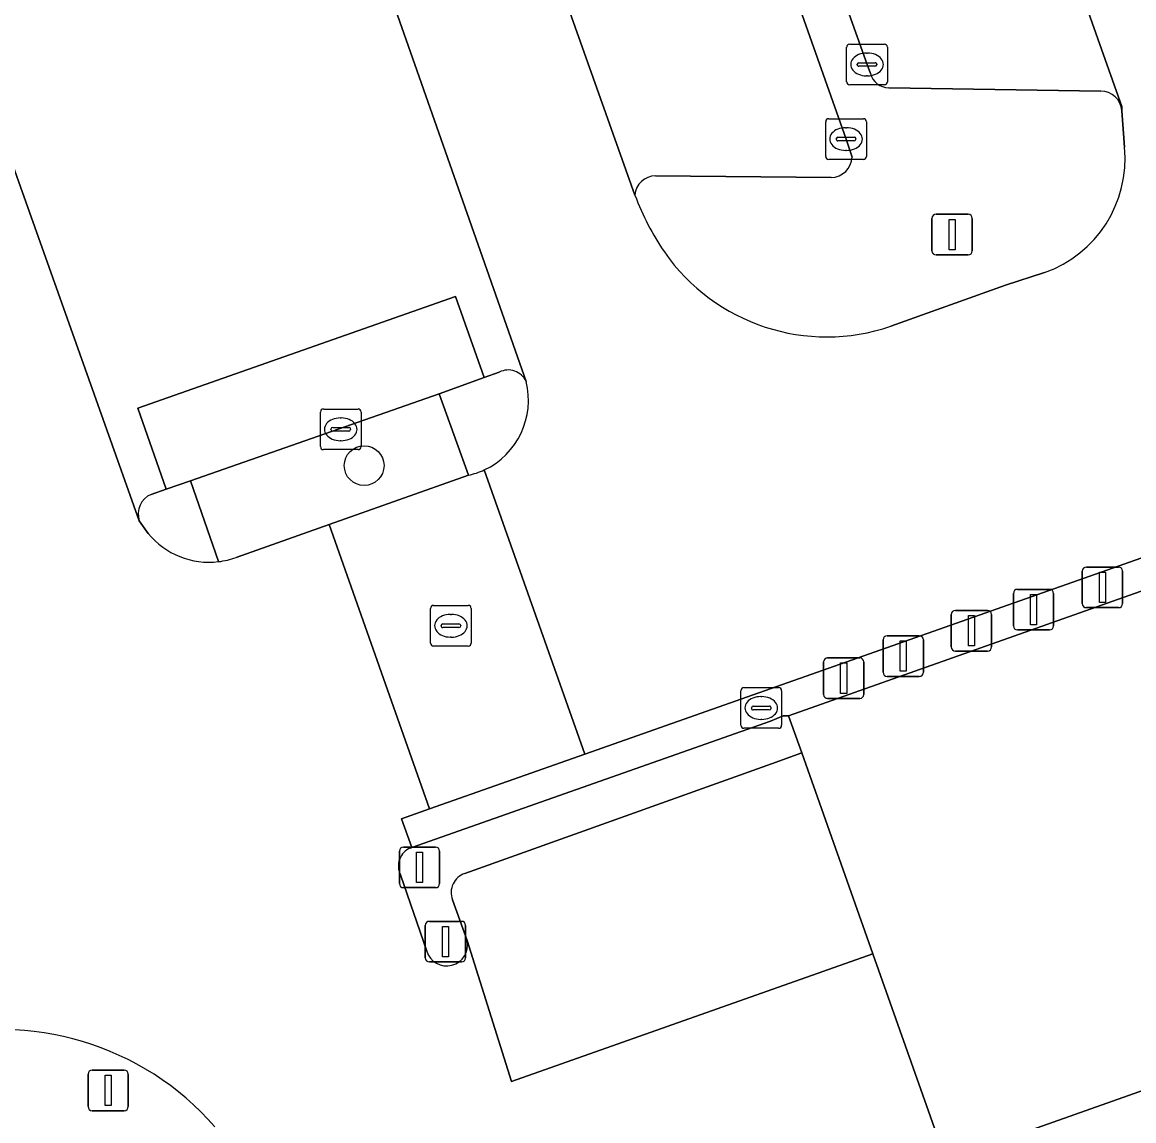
# Model space of a CAD drawing. Extents: x 157692 to 159674, y 381452 to 383291.
# Drawn here: x 159449.75 to 159477.09, y 382794.59 to 382821.63 of the extents above; entities that cross this region are included whole.
import ezdxf

# ---------------------------------------------------------------- set-up
doc = ezdxf.new("R2010")
doc.units = 0
for name, color, linetype in [('IMGEO_Afsluitpaal', 7, 'Continuous'), ('IMGEO_Berm_groen', 7, 'Continuous'), ('IMGEO_Berm_open', 7, 'Continuous'), ('IMGEO_Boom', 7, 'Continuous'), ('IMGEO_Groenvoorziening', 7, 'Continuous'), ('IMGEO_Kolk', 7, 'Continuous'), ('IMGEO_Lichtmast', 7, 'Continuous'), ('IMGEO_Parkeervlak_gesloten', 7, 'Continuous'), ('IMGEO_Rijbaan_lokaal_gesloten', 7, 'Continuous'), ('IMGEO_Rioolput', 7, 'Continuous'), ('IMGEO_Verkeersbordpaal', 7, 'Continuous'), ('IMGEO_Verkeerseiland_open', 7, 'Continuous')]:
    doc.layers.add(name, color=color, linetype=linetype)

msp = doc.modelspace()

# ---------------------------------------------------------------- linework, layer by layer
at = {"layer": 'IMGEO_Afsluitpaal'}
for p, q in [((159475.827, 382807.317), (159475.827, 382808.117)), ((159475.827, 382808.117), (159475.827, 382807.317)), ((159475.927, 382808.217), (159476.717, 382808.217)), ((159476.717, 382808.217), (159475.927, 382808.217)), ((159476.817, 382808.117), (159476.817, 382807.317)), ((159476.817, 382807.317), (159476.817, 382808.117)), ((159474.132, 382806.768), (159474.132, 382807.568)), ((159474.132, 382807.568), (159474.132, 382806.768)), ((159474.232, 382807.668), (159475.022, 382807.668)), ((159475.022, 382807.668), (159474.232, 382807.668)), ((159475.122, 382807.568), (159475.122, 382806.768)), ((159475.122, 382806.768), (159475.122, 382807.568)), ((159476.717, 382807.217), (159475.927, 382807.217)), ((159475.927, 382807.217), (159476.717, 382807.217)), ((159472.605, 382806.249), (159472.605, 382807.049)), ((159472.605, 382807.049), (159472.605, 382806.249)), ((159472.705, 382807.149), (159473.495, 382807.149)), ((159473.495, 382807.149), (159472.705, 382807.149)), ((159473.595, 382807.049), (159473.595, 382806.249)), ((159473.595, 382806.249), (159473.595, 382807.049)), ((159475.022, 382806.668), (159474.232, 382806.668)), ((159474.232, 382806.668), (159475.022, 382806.668)), ((159470.928, 382805.626), (159470.928, 382806.426)), ((159470.928, 382806.426), (159470.928, 382805.626)), ((159471.028, 382806.526), (159471.818, 382806.526)), ((159471.818, 382806.526), (159471.028, 382806.526)), ((159471.918, 382806.426), (159471.918, 382805.626)), ((159471.918, 382805.626), (159471.918, 382806.426)), ((159473.495, 382806.149), (159472.705, 382806.149)), ((159472.705, 382806.149), (159473.495, 382806.149)), ((159469.463, 382805.081), (159469.463, 382805.881)), ((159469.463, 382805.881), (159469.463, 382805.081)), ((159469.563, 382805.981), (159470.353, 382805.981)), ((159470.353, 382805.981), (159469.563, 382805.981)), ((159470.453, 382805.881), (159470.453, 382805.081)), ((159470.453, 382805.081), (159470.453, 382805.881)), ((159471.818, 382805.526), (159471.028, 382805.526)), ((159471.028, 382805.526), (159471.818, 382805.526)), ((159470.353, 382804.981), (159469.563, 382804.981)), ((159469.563, 382804.981), (159470.353, 382804.981))]:
    msp.add_line(p, q, dxfattribs=at)
for points in [[(159476.247, 382808.092), (159476.397, 382808.092), (159476.397, 382807.342), (159476.247, 382807.342), (159476.247, 382808.092)], [(159474.552, 382807.543), (159474.702, 382807.543), (159474.702, 382806.793), (159474.552, 382806.793), (159474.552, 382807.543)], [(159473.025, 382807.024), (159473.175, 382807.024), (159473.175, 382806.274), (159473.025, 382806.274), (159473.025, 382807.024)], [(159471.348, 382806.401), (159471.498, 382806.401), (159471.498, 382805.651), (159471.348, 382805.651), (159471.348, 382806.401)], [(159469.883, 382805.856), (159470.033, 382805.856), (159470.033, 382805.106), (159469.883, 382805.106), (159469.883, 382805.856)]]:
    msp.add_lwpolyline(points, dxfattribs=at)
for centre, start, end in [((159475.927, 382808.117), 90, 180), ((159475.927, 382808.117), 90, 180), ((159476.717, 382808.117), 0, 90), ((159476.717, 382808.117), 360, 90), ((159474.232, 382807.568), 90, 180), ((159474.232, 382807.568), 90, 180), ((159475.022, 382807.568), 0, 90), ((159475.022, 382807.568), 360, 90), ((159475.927, 382807.317), 180, 270), ((159475.927, 382807.317), 180, 270), ((159476.717, 382807.317), 270, 0), ((159476.717, 382807.317), 270, 0), ((159472.705, 382807.049), 90, 180), ((159472.705, 382807.049), 90, 180), ((159473.495, 382807.049), 0, 90), ((159473.495, 382807.049), 360, 90), ((159474.232, 382806.768), 180, 270), ((159474.232, 382806.768), 180, 270), ((159475.022, 382806.768), 270, 0), ((159475.022, 382806.768), 270, 0), ((159471.028, 382806.426), 90, 180), ((159471.028, 382806.426), 90, 180), ((159471.818, 382806.426), 0, 90), ((159471.818, 382806.426), 360, 90), ((159472.705, 382806.249), 180, 270), ((159472.705, 382806.249), 180, 270), ((159473.495, 382806.249), 270, 0), ((159473.495, 382806.249), 270, 0), ((159469.563, 382805.881), 90, 180), ((159469.563, 382805.881), 90, 180), ((159470.353, 382805.881), 0, 90), ((159470.353, 382805.881), 360, 90), ((159471.028, 382805.626), 180, 270), ((159471.028, 382805.626), 180, 270), ((159471.818, 382805.626), 270, 0), ((159471.818, 382805.626), 270, 0), ((159469.563, 382805.081), 180, 270), ((159469.563, 382805.081), 180, 270), ((159470.353, 382805.081), 270, 0), ((159470.353, 382805.081), 270, 0)]:
    msp.add_arc(centre, 0.1, start, end, dxfattribs=at)
at = {"layer": 'IMGEO_Berm_groen'}
for points in [[(159468.184, 382803.373), (159468.925, 382803.642), (159468.601, 382804.556), (159468.472, 382804.555), (159468.155, 382804.425), (159459.336, 382801.317), (159459.302, 382801.302)], [(159460.641, 382800.675), (159468.184, 382803.373)], [(159459.056, 382800.638), (159459.7, 382798.766)], [(159460.696, 382799.023), (159460.337, 382800.028)]]:
    msp.add_lwpolyline(points, dxfattribs=at)
for centre, radius, start, end in [((159459.485, 382800.857), 0.482, 112.3465, 206.9959), ((159460.792, 382800.209), 0.49, 107.9828, 201.6832), ((159460.193, 382798.915), 0.515, 196.8705, 12.0666)]:
    msp.add_arc(centre, radius, start, end, dxfattribs=at)
at = {"layer": 'IMGEO_Berm_open'}
msp.add_lwpolyline([(159514.53, 382821.115), (159514.391, 382821.526), (159463.588, 382803.611), (159459.772, 382802.265), (159459.077, 382802.02), (159459.336, 382801.317), (159468.155, 382804.425), (159468.472, 382804.555), (159468.601, 382804.556), (159487.526, 382811.251), (159514.175, 382820.698)], dxfattribs=at)
at = {"layer": 'IMGEO_Boom'}
msp.add_circle((159458.162, 382810.713), 0.489, dxfattribs=at)
at = {"layer": 'IMGEO_Groenvoorziening'}
for points in [[(159470.616, 382820.367), (159470.532, 382820.586), (159469.115, 382824.567), (159462.019, 382844.586)], [(159461.601, 382842.554), (159465.273, 382832.178), (159470.016, 382818.75), (159470.165, 382818.308)], [(159476.279, 382819.928), (159471.068, 382820.013)], [(159476.866, 382818.547), (159476.801, 382819.445)], [(159469.65, 382817.803), (159465.33, 382817.842)], [(159471.115, 382814.141), (159473.939, 382815.152), (159474.899, 382815.463)], [(159460.008, 382812.48), (159453.894, 382810.336), (159454.577, 382808.349)], [(159455.013, 382808.455), (159457.299, 382809.263), (159460.731, 382810.475), (159460.008, 382812.48)]]:
    msp.add_lwpolyline(points, dxfattribs=at)
for centre, radius, start, end in [((159471.07, 382820.481), 0.468, 194.1138, 269.7511), ((159476.287, 382819.413), 0.515, 3.5684, 90.8762), ((159473.903, 382818.268), 2.977, 289.5573, 5.3826), ((159469.639, 382818.33), 0.527, 271.2286, 357.648), ((159465.323, 382817.342), 0.5, 89.2362, 177.1438), ((159470.948, 382819.651), 6.536, 200.4517, 214.2749), ((159469.544, 382818.749), 4.868, 214.8062, 288.8247), ((159454.351, 382810.229), 1.893, 276.8585, 290.4707), ((159449.229, 382789.855), 6.98, 41.0971, 105.5295)]:
    msp.add_arc(centre, radius, start, end, dxfattribs=at)
at = {"layer": 'IMGEO_Kolk'}
for p, q in [((159470.031, 382820.16), (159470.031, 382821.012)), ((159470.106, 382821.086), (159470.958, 382821.086)), ((159470.519, 382820.866), (159470.544, 382820.866)), ((159471.032, 382821.012), (159471.032, 382820.16)), ((159470.29, 382820.58), (159470.29, 382820.592)), ((159470.333, 382820.629), (159470.731, 382820.629)), ((159470.774, 382820.592), (159470.774, 382820.58)), ((159470.728, 382820.543), (159470.33, 382820.543)), ((159470.958, 382820.086), (159470.106, 382820.086)), ((159470.542, 382820.306), (159470.517, 382820.306)), ((159469.59, 382819.25), (159470.442, 382819.25)), ((159469.515, 382818.324), (159469.515, 382819.176)), ((159470.003, 382819.03), (159470.028, 382819.03)), ((159470.516, 382819.176), (159470.516, 382818.324)), ((159469.774, 382818.744), (159469.774, 382818.756)), ((159470.212, 382818.707), (159469.814, 382818.707)), ((159469.817, 382818.793), (159470.215, 382818.793)), ((159470.258, 382818.756), (159470.258, 382818.744)), ((159470.026, 382818.47), (159470.001, 382818.47)), ((159470.442, 382818.25), (159469.59, 382818.25)), ((159457.086, 382811.18), (159457.086, 382812.032)), ((159457.161, 382812.106), (159458.013, 382812.106)), ((159457.574, 382811.886), (159457.599, 382811.886)), ((159458.087, 382812.032), (159458.087, 382811.18)), ((159457.345, 382811.6), (159457.345, 382811.612)), ((159457.388, 382811.649), (159457.786, 382811.649)), ((159457.829, 382811.612), (159457.829, 382811.6)), ((159457.783, 382811.563), (159457.385, 382811.563)), ((159457.597, 382811.326), (159457.572, 382811.326)), ((159458.013, 382811.106), (159457.161, 382811.106)), ((159467.43, 382804.322), (159467.43, 382805.174)), ((159467.505, 382805.248), (159468.357, 382805.248)), ((159467.918, 382805.028), (159467.943, 382805.028)), ((159468.431, 382805.174), (159468.431, 382804.322)), ((159467.689, 382804.742), (159467.689, 382804.754)), ((159467.732, 382804.791), (159468.13, 382804.791)), ((159468.173, 382804.754), (159468.173, 382804.742)), ((159468.127, 382804.705), (159467.729, 382804.705)), ((159467.941, 382804.468), (159467.916, 382804.468)), ((159468.357, 382804.248), (159467.505, 382804.248))]:
    msp.add_line(p, q, dxfattribs=at)
for points in [[(159470.031, 382820.16), (159470.031, 382821.012)], [(159470.106, 382821.086), (159470.958, 382821.086)], [(159471.032, 382821.012), (159471.032, 382820.16)], [(159470.958, 382820.086), (159470.106, 382820.086)], [(159469.59, 382819.25), (159470.442, 382819.25)], [(159469.515, 382818.324), (159469.515, 382819.176)], [(159470.516, 382819.176), (159470.516, 382818.324)], [(159470.442, 382818.25), (159469.59, 382818.25)], [(159457.086, 382811.18), (159457.086, 382812.032)], [(159457.161, 382812.106), (159458.013, 382812.106)], [(159458.087, 382812.032), (159458.087, 382811.18)], [(159458.013, 382811.106), (159457.161, 382811.106)], [(159467.43, 382804.322), (159467.43, 382805.174)], [(159467.505, 382805.248), (159468.357, 382805.248)], [(159468.431, 382805.174), (159468.431, 382804.322)], [(159468.357, 382804.248), (159467.505, 382804.248)]]:
    msp.add_lwpolyline(points, dxfattribs=at)
for centre, radius, start, end in [((159470.108, 382821.01), 0.0765, 91.552, 178.448), ((159470.108, 382821.01), 0.0765, 91.552, 178.448), ((159470.956, 382821.01), 0.0765, 1.552, 88.448), ((159470.956, 382821.01), 0.0765, 1.552, 88.448), ((159470.33, 382820.589), 0.0403, 85.8775, 175.7526), ((159470.735, 382820.591), 0.0386, 1.7309, 96.639), ((159470.327, 382820.579), 0.0366, 178.938, 274.7102), ((159470.731, 382820.586), 0.043, 264.8664, 352.4533), ((159470.108, 382820.162), 0.0765, 181.552, 268.448), ((159470.108, 382820.162), 0.0765, 181.552, 268.448), ((159470.956, 382820.162), 0.0765, 271.552, 358.448), ((159470.956, 382820.162), 0.0765, 271.552, 358.448), ((159469.592, 382819.174), 0.0765, 91.552, 178.448), ((159469.592, 382819.174), 0.0765, 91.552, 178.448), ((159470.44, 382819.174), 0.0765, 1.552, 88.448), ((159470.44, 382819.174), 0.0765, 1.552, 88.448), ((159469.814, 382818.753), 0.0403, 85.8775, 175.7526), ((159469.811, 382818.743), 0.0366, 178.938, 274.7102), ((159470.215, 382818.75), 0.043, 264.8664, 352.4533), ((159470.219, 382818.755), 0.0386, 1.7309, 96.639), ((159469.592, 382818.326), 0.0765, 181.552, 268.448), ((159469.592, 382818.326), 0.0765, 181.552, 268.448), ((159470.44, 382818.326), 0.0765, 271.552, 358.448), ((159470.44, 382818.326), 0.0765, 271.552, 358.448), ((159457.163, 382812.03), 0.0765, 91.552, 178.448), ((159457.163, 382812.03), 0.0765, 91.552, 178.448), ((159458.011, 382812.03), 0.0765, 1.552, 88.448), ((159458.011, 382812.03), 0.0765, 1.552, 88.448), ((159457.385, 382811.609), 0.0403, 85.8775, 175.7526), ((159457.382, 382811.599), 0.0366, 178.938, 274.7102), ((159457.786, 382811.606), 0.043, 264.8664, 352.4533), ((159457.79, 382811.611), 0.0386, 1.7309, 96.639), ((159457.163, 382811.182), 0.0765, 181.552, 268.448), ((159457.163, 382811.182), 0.0765, 181.552, 268.448), ((159458.011, 382811.182), 0.0765, 271.552, 358.448), ((159458.011, 382811.182), 0.0765, 271.552, 358.448), ((159467.507, 382805.172), 0.0765, 91.552, 178.448), ((159467.507, 382805.172), 0.0765, 91.552, 178.448), ((159468.355, 382805.172), 0.0765, 1.552, 88.448), ((159468.355, 382805.172), 0.0765, 1.552, 88.448), ((159467.729, 382804.751), 0.0403, 85.8775, 175.7526), ((159467.726, 382804.741), 0.0366, 178.938, 274.7102), ((159468.13, 382804.748), 0.043, 264.8664, 352.4533), ((159468.134, 382804.753), 0.0386, 1.7309, 96.639), ((159467.507, 382804.324), 0.0765, 181.552, 268.448), ((159467.507, 382804.324), 0.0765, 181.552, 268.448), ((159468.355, 382804.324), 0.0765, 271.552, 358.448), ((159468.355, 382804.324), 0.0765, 271.552, 358.448)]:
    msp.add_arc(centre, radius, start, end, dxfattribs=at)
for centre, major_axis, ratio, start_param, end_param in [((159470.518, 382820.586), (-0.387, 0.002), 0.722429, 4.712389, 7.853982), ((159470.543, 382820.586), (-0.39, 0.002), 0.717154, 1.570796, 4.712389), ((159470.002, 382818.75), (-0.387, 0.002), 0.722429, 4.712389, 7.853982), ((159470.027, 382818.75), (-0.39, 0.002), 0.717154, 1.570796, 4.712389), ((159457.573, 382811.606), (-0.387, 0.002), 0.722429, 4.712389, 7.853982), ((159457.598, 382811.606), (-0.39, 0.002), 0.717154, 1.570796, 4.712389), ((159467.917, 382804.748), (-0.387, 0.002), 0.722429, 4.712389, 7.853982), ((159467.942, 382804.748), (-0.39, 0.002), 0.717154, 1.570796, 4.712389)]:
    msp.add_ellipse(centre, major_axis=major_axis, ratio=ratio, start_param=start_param, end_param=end_param, dxfattribs=at)
at = {"layer": 'IMGEO_Lichtmast'}
for p, q in [((159472.13, 382815.998), (159472.13, 382816.798)), ((159472.13, 382816.798), (159472.13, 382815.998)), ((159472.23, 382816.898), (159473.02, 382816.898)), ((159473.02, 382816.898), (159472.23, 382816.898)), ((159473.12, 382816.798), (159473.12, 382815.998)), ((159473.12, 382815.998), (159473.12, 382816.798)), ((159473.02, 382815.898), (159472.23, 382815.898)), ((159472.23, 382815.898), (159473.02, 382815.898))]:
    msp.add_line(p, q, dxfattribs=at)
msp.add_lwpolyline([(159472.55, 382816.773), (159472.7, 382816.773), (159472.7, 382816.023), (159472.55, 382816.023), (159472.55, 382816.773)], dxfattribs=at)
for centre, start, end in [((159472.23, 382816.798), 90, 180), ((159472.23, 382816.798), 90, 180), ((159473.02, 382816.798), 0, 90), ((159473.02, 382816.798), 360, 90), ((159472.23, 382815.998), 180, 270), ((159472.23, 382815.998), 180, 270), ((159473.02, 382815.998), 270, 0), ((159473.02, 382815.998), 270, 0)]:
    msp.add_arc(centre, 0.1, start, end, dxfattribs=at)
at = {"layer": 'IMGEO_Parkeervlak_gesloten'}
for points in [[(159462.144, 382812.785), (159448.023, 382853.012)], [(159438.551, 382848.989), (159452.631, 382809.356)], [(159476.801, 382819.445), (159476.801, 382819.551), (159467.511, 382845.772), (159467.318, 382846.229)], [(159462.019, 382844.586), (159469.115, 382824.567), (159470.532, 382820.586), (159470.616, 382820.367)], [(159455.695, 382843.085), (159464.824, 382817.367)], [(159470.165, 382818.308), (159470.016, 382818.75), (159465.273, 382832.178), (159461.601, 382842.554)], [(159471.068, 382820.013), (159476.279, 382819.928)], [(159465.33, 382817.842), (159469.65, 382817.803)], [(159452.926, 382810.004), (159453.294, 382810.13), (159452.592, 382812.126), (159460.412, 382814.876), (159461.114, 382812.879), (159461.487, 382813.014)], [(159460.337, 382800.028), (159460.696, 382799.023), (159461.788, 382795.555), (159470.673, 382798.696), (159468.925, 382803.642)], [(159468.925, 382803.642), (159468.184, 382803.373), (159460.641, 382800.675)]]:
    msp.add_lwpolyline(points, dxfattribs=at)
msp.add_lwpolyline([(159487.526, 382811.251), (159468.601, 382804.556), (159468.925, 382803.642), (159470.673, 382798.696), (159472.467, 382793.622), (159491.367, 382800.316)], close=True, dxfattribs=at)
for centre, radius, start, end in [((159471.07, 382820.481), 0.468, 194.1138, 269.7511), ((159476.287, 382819.413), 0.515, 3.5684, 90.8762), ((159469.639, 382818.33), 0.527, 271.2286, 357.648), ((159465.323, 382817.342), 0.5, 89.2362, 177.1438), ((159461.707, 382812.588), 0.479, 24.2568, 117.3108), ((159453.119, 382809.525), 0.516, 111.9081, 199.1373), ((159460.792, 382800.209), 0.49, 107.9828, 201.6832)]:
    msp.add_arc(centre, radius, start, end, dxfattribs=at)
at = {"layer": 'IMGEO_Rijbaan_lokaal_gesloten'}
for points in [[(159452.853, 382809.044), (159452.631, 382809.356), (159438.551, 382848.989), (159437.605, 382851.799), (159438.249, 382852.028), (159439.414, 382852.416), (159447.263, 382855.178), (159448.01, 382853.049), (159448.017, 382853.03), (159448.023, 382853.012), (159462.144, 382812.785)], [(159467.062, 382846.943), (159467.283, 382846.328), (159467.301, 382846.279), (159467.318, 382846.229), (159467.511, 382845.772), (159476.801, 382819.551)], [(159464.824, 382817.367), (159455.695, 382843.085)], [(159461.118, 382810.607), (159463.588, 382803.611), (159514.391, 382821.526)], [(159476.801, 382819.551), (159476.801, 382819.445), (159476.866, 382818.547)], [(159474.899, 382815.463), (159473.939, 382815.152), (159471.115, 382814.141)], [(159460.731, 382810.475), (159457.299, 382809.263), (159459.772, 382802.265), (159463.588, 382803.611), (159461.118, 382810.607)], [(159518.079, 382809.399), (159518.007, 382809.751), (159491.367, 382800.316), (159472.467, 382793.622), (159470.673, 382798.696), (159461.788, 382795.555), (159460.696, 382799.023)], [(159459.302, 382801.302), (159459.336, 382801.317), (159459.077, 382802.02), (159459.772, 382802.265), (159457.299, 382809.263), (159455.013, 382808.455)], [(159459.7, 382798.766), (159459.056, 382800.638)]]:
    msp.add_lwpolyline(points, dxfattribs=at)
msp.add_lwpolyline([(159460.008, 382812.48), (159461.114, 382812.879), (159460.412, 382814.876), (159452.592, 382812.126), (159453.294, 382810.13), (159453.894, 382810.336)], close=True, dxfattribs=at)
for centre, radius, start, end in [((159473.903, 382818.268), 2.977, 289.5573, 5.3826), ((159470.948, 382819.651), 6.536, 200.4517, 214.2749), ((159469.544, 382818.749), 4.868, 214.8062, 288.8247), ((159460.318, 382812.314), 1.885, 295.0937, 14.4585), ((159460.289, 382812.403), 1.978, 282.9009, 294.7666), ((159454.343, 382810.254), 1.919, 219.0843, 277.0038), ((159454.351, 382810.229), 1.893, 276.8585, 290.4707), ((159459.485, 382800.857), 0.482, 112.3465, 206.9959), ((159460.193, 382798.915), 0.515, 196.8705, 12.0666), ((159449.229, 382789.855), 6.98, 41.0971, 105.5295)]:
    msp.add_arc(centre, radius, start, end, dxfattribs=at)
at = {"layer": 'IMGEO_Rioolput'}
for p, q in [((159459.795, 382806.346), (159459.795, 382807.198)), ((159459.87, 382807.272), (159460.722, 382807.272)), ((159460.796, 382807.198), (159460.796, 382806.346)), ((159460.283, 382807.052), (159460.308, 382807.052)), ((159460.054, 382806.766), (159460.054, 382806.778)), ((159460.492, 382806.729), (159460.094, 382806.729)), ((159460.097, 382806.815), (159460.495, 382806.815)), ((159460.538, 382806.778), (159460.538, 382806.766)), ((159460.306, 382806.492), (159460.281, 382806.492)), ((159460.722, 382806.272), (159459.87, 382806.272))]:
    msp.add_line(p, q, dxfattribs=at)
for points in [[(159459.795, 382806.346), (159459.795, 382807.198)], [(159459.87, 382807.272), (159460.722, 382807.272)], [(159460.796, 382807.198), (159460.796, 382806.346)], [(159460.722, 382806.272), (159459.87, 382806.272)]]:
    msp.add_lwpolyline(points, dxfattribs=at)
for centre, radius, start, end in [((159459.872, 382807.196), 0.0765, 91.552, 178.448), ((159459.872, 382807.196), 0.0765, 91.552, 178.448), ((159460.72, 382807.196), 0.0765, 1.552, 88.448), ((159460.72, 382807.196), 0.0765, 1.552, 88.448), ((159460.094, 382806.775), 0.0403, 85.8775, 175.7526), ((159460.091, 382806.765), 0.0366, 178.938, 274.7102), ((159460.495, 382806.772), 0.043, 264.8664, 352.4533), ((159460.499, 382806.777), 0.0386, 1.7309, 96.639), ((159459.872, 382806.348), 0.0765, 181.552, 268.448), ((159459.872, 382806.348), 0.0765, 181.552, 268.448), ((159460.72, 382806.348), 0.0765, 271.552, 358.448), ((159460.72, 382806.348), 0.0765, 271.552, 358.448)]:
    msp.add_arc(centre, radius, start, end, dxfattribs=at)
for centre, major_axis, ratio, start_param, end_param in [((159460.282, 382806.772), (-0.387, 0.002), 0.722429, 4.712389, 7.853982), ((159460.307, 382806.772), (-0.39, 0.002), 0.717154, 1.570796, 4.712389)]:
    msp.add_ellipse(centre, major_axis=major_axis, ratio=ratio, start_param=start_param, end_param=end_param, dxfattribs=at)
at = {"layer": 'IMGEO_Verkeersbordpaal'}
for p, q in [((159459.028, 382800.426), (159459.028, 382801.226)), ((159459.028, 382801.226), (159459.028, 382800.426)), ((159459.128, 382801.326), (159459.918, 382801.326)), ((159459.918, 382801.326), (159459.128, 382801.326)), ((159460.018, 382801.226), (159460.018, 382800.426)), ((159460.018, 382800.426), (159460.018, 382801.226)), ((159459.918, 382800.326), (159459.128, 382800.326)), ((159459.128, 382800.326), (159459.918, 382800.326)), ((159459.667, 382798.597), (159459.667, 382799.397)), ((159459.667, 382799.397), (159459.667, 382798.597)), ((159459.767, 382799.497), (159460.557, 382799.497)), ((159460.557, 382799.497), (159459.767, 382799.497)), ((159460.657, 382799.397), (159460.657, 382798.597)), ((159460.657, 382798.597), (159460.657, 382799.397)), ((159460.557, 382798.497), (159459.767, 382798.497)), ((159459.767, 382798.497), (159460.557, 382798.497)), ((159451.371, 382794.937), (159451.371, 382795.737)), ((159451.371, 382795.737), (159451.371, 382794.937)), ((159451.471, 382795.837), (159452.261, 382795.837)), ((159452.261, 382795.837), (159451.471, 382795.837)), ((159452.361, 382795.737), (159452.361, 382794.937)), ((159452.361, 382794.937), (159452.361, 382795.737)), ((159452.261, 382794.837), (159451.471, 382794.837)), ((159451.471, 382794.837), (159452.261, 382794.837))]:
    msp.add_line(p, q, dxfattribs=at)
for points in [[(159459.448, 382801.201), (159459.598, 382801.201), (159459.598, 382800.451), (159459.448, 382800.451), (159459.448, 382801.201)], [(159460.087, 382799.372), (159460.237, 382799.372), (159460.237, 382798.622), (159460.087, 382798.622), (159460.087, 382799.372)], [(159451.791, 382795.712), (159451.941, 382795.712), (159451.941, 382794.962), (159451.791, 382794.962), (159451.791, 382795.712)]]:
    msp.add_lwpolyline(points, dxfattribs=at)
for centre, start, end in [((159459.128, 382801.226), 90, 180), ((159459.128, 382801.226), 90, 180), ((159459.918, 382801.226), 0, 90), ((159459.918, 382801.226), 360, 90), ((159459.128, 382800.426), 180, 270), ((159459.128, 382800.426), 180, 270), ((159459.918, 382800.426), 270, 0), ((159459.918, 382800.426), 270, 0), ((159459.767, 382799.397), 90, 180), ((159459.767, 382799.397), 90, 180), ((159460.557, 382799.397), 0, 90), ((159460.557, 382799.397), 360, 90), ((159459.767, 382798.597), 180, 270), ((159459.767, 382798.597), 180, 270), ((159460.557, 382798.597), 270, 0), ((159460.557, 382798.597), 270, 0), ((159451.471, 382795.737), 90, 180), ((159451.471, 382795.737), 90, 180), ((159452.261, 382795.737), 0, 90), ((159452.261, 382795.737), 360, 90), ((159451.471, 382794.937), 180, 270), ((159451.471, 382794.937), 180, 270), ((159452.261, 382794.937), 270, 0), ((159452.261, 382794.937), 270, 0)]:
    msp.add_arc(centre, 0.1, start, end, dxfattribs=at)
at = {"layer": 'IMGEO_Verkeerseiland_open'}
for points in [[(159461.487, 382813.014), (159461.114, 382812.879), (159460.008, 382812.48), (159460.731, 382810.475)], [(159453.894, 382810.336), (159453.294, 382810.13), (159452.926, 382810.004)], [(159454.577, 382808.349), (159453.894, 382810.336)], [(159452.631, 382809.356), (159452.853, 382809.044)]]:
    msp.add_lwpolyline(points, dxfattribs=at)
for centre, radius, start, end in [((159461.707, 382812.588), 0.479, 24.2568, 117.3108), ((159460.318, 382812.314), 1.885, 295.0937, 14.4585), ((159460.289, 382812.403), 1.978, 282.9009, 294.7666), ((159453.119, 382809.525), 0.516, 111.9081, 199.1373), ((159454.343, 382810.254), 1.919, 219.0843, 277.0038)]:
    msp.add_arc(centre, radius, start, end, dxfattribs=at)

doc.saveas('drawing.dxf')
